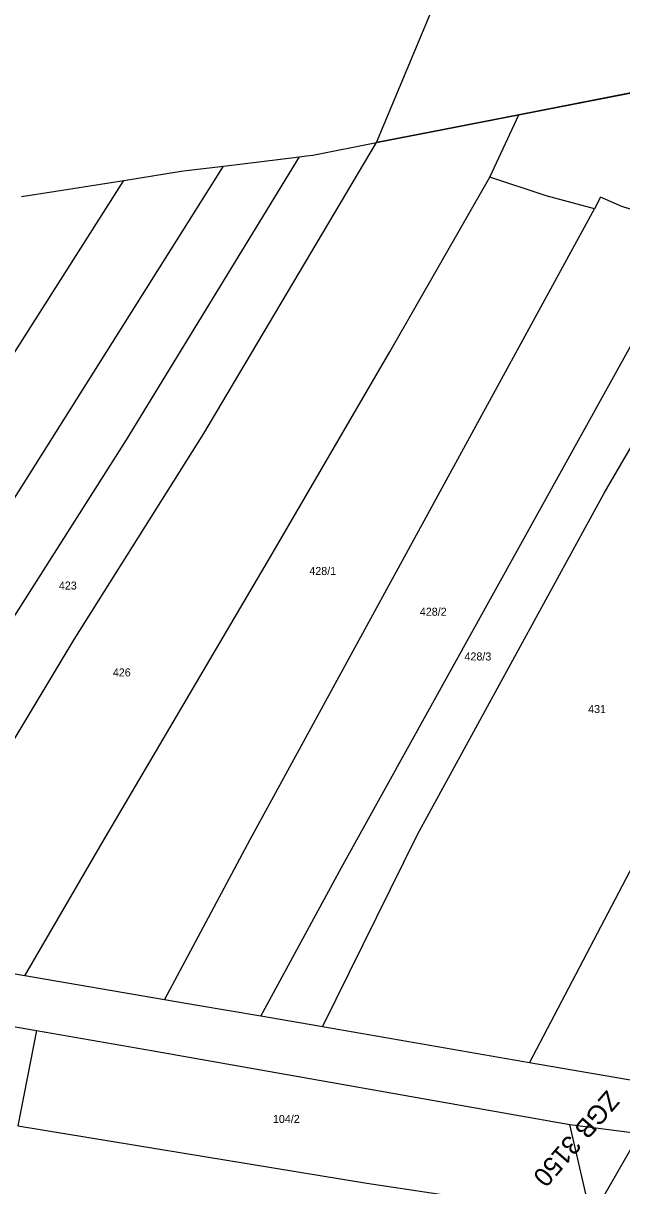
# Model space of a CAD drawing. Extents: x -746176 to -739709, y -1128407 to -1124482.
# Drawn here: x -743314.3 to -743187.2, y -1127113.6 to -1126866.7 of the extents above; entities that cross this region are included whole.
import ezdxf

# ---------------------------------------------------------------- set-up
doc = ezdxf.new("R2010")
doc.units = 0
for name, color, linetype in [('Hranice parcel', 7, 'Continuous'), ('Parcelní čísla', 7, 'Continuous'), ('Vrstva 53', 7, 'Continuous'), ('Vrstva 55', 7, 'Continuous'), ('ŽBP', 7, 'Continuous')]:
    doc.layers.add(name, color=color, linetype=linetype)

msp = doc.modelspace()

# ---------------------------------------------------------------- linework, layer by layer
at = {"layer": 'Hranice parcel'}
for p, q in [((-743215.19, -1126899.42), (-743209.04, -1126886.14)), ((-743271.77, -1126897.03), (-743255.64, -1126895.06)), ((-743271.77, -1126897.03), (-743255.64, -1126895.06)), ((-743313.92, -1127069.06), (-743343.4, -1127064.01)), ((-743284.26, -1127074.14), (-743313.92, -1127069.06)), ((-743206.78, -1127087.5), (-743250.75, -1127079.85)), ((-743311.47, -1127080.65), (-743315.45, -1127100.94)), ((-743180.08, -1127092.14), (-743206.78, -1127087.5)), ((-743198.26, -1127100.66), (-743183.34, -1127102.57))]:
    msp.add_line(p, q, dxfattribs=at)
for points in [[(-743239.29, -1126892.07), (-743194.02, -1126783.78), (-743148.5, -1126674.89), (-743078.29, -1126519.14), (-743007.51, -1126362.12)], [(-743209.04, -1126886.14), (-743178.59, -1126880.18), (-743178.08, -1126880.08), (-743166.37, -1126878.96), (-743141.43, -1126876.56)], [(-743209.04, -1126886.14), (-743178.59, -1126880.18), (-743178.08, -1126880.08), (-743166.37, -1126878.96), (-743141.43, -1126876.56)], [(-743239.29, -1126892.07), (-743225.02, -1126889.27), (-743209.04, -1126886.14)], [(-743239.29, -1126892.07), (-743225.02, -1126889.27), (-743209.04, -1126886.14)], [(-743343.4, -1127064.01), (-743303.47, -1126997.62), (-743275.93, -1126953.86), (-743239.29, -1126892.07)], [(-743255.64, -1126895.06), (-743254.17, -1126894.88), (-743252.8, -1126894.71), (-743239.29, -1126892.07)], [(-743255.64, -1126895.06), (-743254.17, -1126894.88), (-743252.8, -1126894.71), (-743239.29, -1126892.07)], [(-743373.46, -1127058.85), (-743345.29, -1127013.85), (-743271.77, -1126897.03)], [(-743359.71, -1127061.21), (-743292.37, -1126955.23), (-743255.64, -1126895.06)], [(-743292.9, -1126900.09), (-743280.74, -1126898.16), (-743279.71, -1126898), (-743271.77, -1126897.03)], [(-743292.9, -1126900.09), (-743280.74, -1126898.16), (-743279.71, -1126898), (-743271.77, -1126897.03)], [(-743313.92, -1127069.06), (-743297.49, -1127040.77), (-743261.68, -1126979.9), (-743236.45, -1126936.5), (-743215.19, -1126899.42)], [(-743193, -1126906.14), (-743203.25, -1126903.35), (-743215.19, -1126899.42)], [(-743389.47, -1127056.13), (-743342.45, -1126977.97), (-743292.9, -1126900.09)], [(-743314.63, -1126903.54), (-743307.33, -1126902.38), (-743292.9, -1126900.09)], [(-743314.63, -1126903.54), (-743307.33, -1126902.38), (-743292.9, -1126900.09)], [(-743171.59, -1126910.6), (-743187.18, -1126905.63), (-743191.74, -1126903.68), (-743193, -1126906.14)], [(-743284.26, -1127074.14), (-743266.09, -1127040.1), (-743193, -1126906.14)], [(-743263.8, -1127077.63), (-743246.71, -1127046.03), (-743171.59, -1126910.6)], [(-743250.75, -1127079.85), (-743230.59, -1127039.01), (-743190.96, -1126966.49), (-743161.41, -1126915.91)], [(-743206.78, -1127087.5), (-743159.7, -1126997.73), (-743124.42, -1126927.65)], [(-743505.37, -1127056.75), (-743500.91, -1127053.2), (-743495.43, -1127050.9), (-743489.52, -1127050.44), (-743483.7, -1127051.01), (-743385.04, -1127067.93), (-743311.47, -1127080.65)], [(-743263.8, -1127077.63), (-743277.29, -1127075.34), (-743284.26, -1127074.14)], [(-743250.75, -1127079.85), (-743251.53, -1127079.71), (-743263.8, -1127077.63)], [(-743311.47, -1127080.65), (-743287.04, -1127084.88), (-743198.26, -1127100.66)], [(-743315.45, -1127100.94), (-743241.34, -1127113.11), (-743196.1, -1127119.89)], [(-743196.1, -1127119.89), (-743194.38, -1127117.16), (-743198.26, -1127100.66)], [(-743280.26, -1127263.68), (-743264.54, -1127233.06), (-743246.95, -1127204.21), (-743235.54, -1127186.77), (-743205.03, -1127140.21), (-743183.34, -1127102.57)]]:
    msp.add_lwpolyline(points, dxfattribs=at)
at = {"layer": 'Vrstva 53'}
msp.add_lwpolyline([(-743312.01, -1127362.15), (-743304.91, -1127333.26), (-743304.3, -1127331.19), (-743293.07, -1127296.72), (-743292.92, -1127296.34), (-743280.26, -1127263.68), (-743264.54, -1127233.06), (-743246.95, -1127204.21), (-743235.54, -1127186.77), (-743205.03, -1127140.21), (-743183.34, -1127102.57)], dxfattribs=at)
at = {"layer": 'Vrstva 55'}
msp.add_lwpolyline([(-743029.24, -1126857.99), (-743045.12, -1126860.39), (-743063.79, -1126864.46), (-743081.5, -1126868.29), (-743094.61, -1126871.12), (-743096.16, -1126871.29), (-743108.94, -1126872.71), (-743135.6, -1126876), (-743141.43, -1126876.56), (-743166.37, -1126878.96), (-743178.08, -1126880.08), (-743209.04, -1126886.14), (-743225.02, -1126889.27), (-743239.29, -1126892.07)], dxfattribs=at)

# ---------------------------------------------------------------- texts
at = {"layer": 'Parcelní čísla'}
for s, p in [('428/1', (-743253.54, -1126983.9)), ('423', (-743306.71, -1126987)), ('428/2', (-743230.08, -1126992.56)), ('428/3', (-743220.59, -1127002.06)), ('426', (-743295.25, -1127005.45)), ('431', (-743194.34, -1127013.23)), ('104/2', (-743261.27, -1127100.3))]:
    msp.add_text(s, height=1.7, dxfattribs=at).set_placement(p)
at = {"layer": 'ŽBP'}
msp.add_text('ZGB 3150', height=4, rotation=229.1748, dxfattribs=at).set_placement((-743190.36, -1127093.15))

doc.saveas('drawing.dxf')
